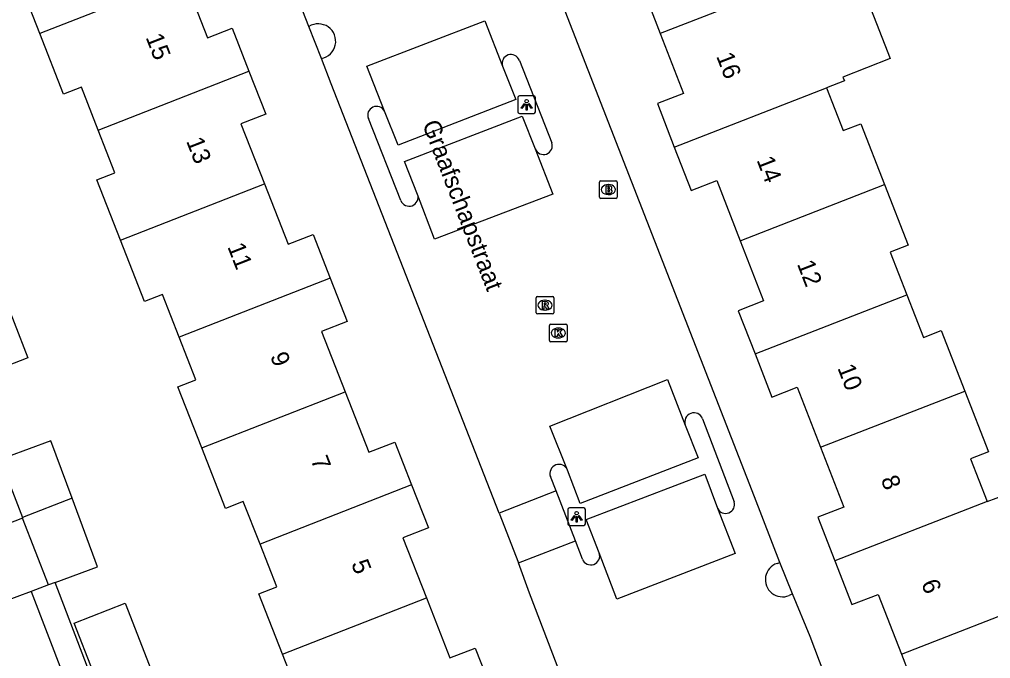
# Model space of a CAD drawing. Extents: x 159689 to 160786, y 387323 to 388339.
# Drawn here: x 160019.8 to 160075, y 387795.9 to 387832.2 of the extents above; entities that cross this region are included whole.
import ezdxf

# ---------------------------------------------------------------- set-up
doc = ezdxf.new("R2010")
doc.units = 0
for name, color, linetype in [('IMGEO_Brandkraan', 7, 'Continuous'), ('IMGEO_Kolk', 7, 'Continuous'), ('IMGEO_Lichtpunt', 7, 'Continuous'), ('IMGEO_Openbare_ruimte_label', 7, 'Continuous'), ('IMGEO_Pand', 7, 'Continuous'), ('IMGEO_Pand_nummerreeks', 7, 'Continuous'), ('IMGEO_Parkeervlak_open', 7, 'Continuous'), ('IMGEO_Rijbaan_lokaal_open', 7, 'Continuous'), ('IMGEO_Rioolput', 7, 'Continuous'), ('IMGEO_Verkeerseiland_open', 7, 'Continuous'), ('IMGEO_Voetpad_open', 7, 'Continuous'), ('IMGEO_Woonerf_open', 7, 'Continuous')]:
    doc.layers.add(name, color=color, linetype=linetype)

msp = doc.modelspace()

# ---------------------------------------------------------------- linework, layer by layer
at = {"layer": 'IMGEO_Brandkraan'}
for p, q in [((160052.735, 387822.137), (160052.735, 387822.989)), ((160052.81, 387823.063), (160053.662, 387823.063)), ((160053.223, 387822.843), (160053.248, 387822.843)), ((160053.736, 387822.989), (160053.736, 387822.137)), ((160053.662, 387822.063), (160052.81, 387822.063)), ((160053.246, 387822.283), (160053.221, 387822.283))]:
    msp.add_line(p, q, dxfattribs=at)
for points in [[(160052.735, 387822.137), (160052.735, 387822.989)], [(160052.81, 387823.063), (160053.662, 387823.063)], [(160053.736, 387822.989), (160053.736, 387822.137)], [(160053.083, 387822.763), (160053.083, 387822.363), (160053.296, 387822.363)], [(160053.314, 387822.763), (160053.083, 387822.763)], [(160053.262, 387822.682), (160053.208, 387822.682), (160053.208, 387822.606)], [(160053.208, 387822.606), (160053.261, 387822.606)], [(160053.27, 387822.53), (160053.208, 387822.53), (160053.208, 387822.449)], [(160053.208, 387822.449), (160053.27, 387822.449)], [(160053.662, 387822.063), (160052.81, 387822.063)]]:
    msp.add_lwpolyline(points, dxfattribs=at)
for centre, radius, start, end in [((160052.812, 387822.987), 0.0765, 91.552, 178.448), ((160052.812, 387822.987), 0.0765, 91.552, 178.448), ((160053.66, 387822.987), 0.0765, 1.552, 88.448), ((160053.66, 387822.987), 0.0765, 1.552, 88.448), ((160053.263, 387822.644), 0.0379, 267.8285, 90.9355), ((160053.271, 387822.489), 0.0404, 269.8759, 90.5077), ((160053.302, 387822.614), 0.251, 268.6676, 293.5347), ((160053.318, 387822.618), 0.145, 59.4692, 91.5367), ((160053.343, 387822.665), 0.0922, 285.5137, 58.1501), ((160053.348, 387822.473), 0.105, 301.3115, 78.989), ((160052.812, 387822.139), 0.0765, 181.552, 268.448), ((160052.812, 387822.139), 0.0765, 181.552, 268.448), ((160053.66, 387822.139), 0.0765, 271.552, 358.448), ((160053.66, 387822.139), 0.0765, 271.552, 358.448)]:
    msp.add_arc(centre, radius, start, end, dxfattribs=at)
for centre, major_axis, ratio, start_param, end_param in [((160053.222, 387822.563), (-0.387, 0.002), 0.722429, 4.712389, 7.853982), ((160053.247, 387822.563), (-0.39, 0.002), 0.717154, 1.570796, 4.712389)]:
    msp.add_ellipse(centre, major_axis=major_axis, ratio=ratio, start_param=start_param, end_param=end_param, dxfattribs=at)
at = {"layer": 'IMGEO_Kolk'}
for p, q in [((160049.892, 387813.989), (160049.892, 387814.841)), ((160049.967, 387814.915), (160050.819, 387814.915)), ((160050.38, 387814.695), (160050.405, 387814.695)), ((160050.893, 387814.841), (160050.893, 387813.989)), ((160050.403, 387814.135), (160050.378, 387814.135)), ((160050.819, 387813.915), (160049.967, 387813.915))]:
    msp.add_line(p, q, dxfattribs=at)
for points in [[(160049.892, 387813.989), (160049.892, 387814.841)], [(160049.967, 387814.915), (160050.819, 387814.915)], [(160050.213, 387814.615), (160050.336, 387814.615), (160050.336, 387814.464), (160050.466, 387814.615), (160050.63, 387814.615), (160050.484, 387814.464), (160050.637, 387814.215), (160050.485, 387814.215), (160050.4, 387814.379), (160050.336, 387814.312), (160050.336, 387814.215), (160050.213, 387814.215), (160050.213, 387814.615)], [(160050.893, 387814.841), (160050.893, 387813.989)], [(160050.819, 387813.915), (160049.967, 387813.915)]]:
    msp.add_lwpolyline(points, dxfattribs=at)
for centre, start, end in [((160049.969, 387814.839), 91.552, 178.448), ((160049.969, 387814.839), 91.552, 178.448), ((160050.817, 387814.839), 1.552, 88.448), ((160050.817, 387814.839), 1.552, 88.448), ((160049.969, 387813.991), 181.552, 268.448), ((160049.969, 387813.991), 181.552, 268.448), ((160050.817, 387813.991), 271.552, 358.448), ((160050.817, 387813.991), 271.552, 358.448)]:
    msp.add_arc(centre, 0.0765, start, end, dxfattribs=at)
for centre, major_axis, ratio, start_param, end_param in [((160050.379, 387814.415), (-0.387, 0.002), 0.722429, 4.712389, 7.853982), ((160050.404, 387814.415), (-0.39, 0.002), 0.717154, 1.570796, 4.712389)]:
    msp.add_ellipse(centre, major_axis=major_axis, ratio=ratio, start_param=start_param, end_param=end_param, dxfattribs=at)
at = {"layer": 'IMGEO_Lichtpunt'}
for p, q in [((160048.994, 387827.884), (160048.186, 387827.884)), ((160048.994, 387827.884), (160048.186, 387827.884)), ((160048.092, 387827.789), (160048.092, 387826.982)), ((160048.092, 387827.789), (160048.092, 387826.982)), ((160049.088, 387826.982), (160049.088, 387827.789)), ((160049.088, 387826.982), (160049.088, 387827.789)), ((160048.186, 387826.888), (160048.994, 387826.888)), ((160048.186, 387826.888), (160048.994, 387826.888)), ((160050.932, 387804.384), (160050.932, 387803.577)), ((160050.932, 387804.384), (160050.932, 387803.577)), ((160051.834, 387804.479), (160051.026, 387804.479)), ((160051.834, 387804.479), (160051.026, 387804.479)), ((160051.928, 387803.577), (160051.928, 387804.384)), ((160051.928, 387803.577), (160051.928, 387804.384)), ((160051.026, 387803.483), (160051.834, 387803.483)), ((160051.026, 387803.483), (160051.834, 387803.483))]:
    msp.add_line(p, q, dxfattribs=at)
for points in [[(160048.466, 387827.453), (160048.505, 387827.425), (160048.317, 387827.163), (160048.279, 387827.19), (160048.466, 387827.453)], [(160048.568, 387827.405), (160048.615, 387827.405), (160048.615, 387827.083), (160048.568, 387827.083), (160048.568, 387827.405)], [(160048.678, 387827.425), (160048.716, 387827.452), (160048.903, 387827.19), (160048.864, 387827.162), (160048.678, 387827.425)], [(160051.306, 387804.048), (160051.345, 387804.02), (160051.157, 387803.758), (160051.119, 387803.785), (160051.306, 387804.048)], [(160051.408, 387804), (160051.455, 387804), (160051.455, 387803.678), (160051.408, 387803.678), (160051.408, 387804)], [(160051.518, 387804.02), (160051.556, 387804.047), (160051.743, 387803.785), (160051.704, 387803.757), (160051.518, 387804.02)]]:
    msp.add_lwpolyline(points, dxfattribs=at)
for centre in [(160048.591, 387827.587), (160051.431, 387804.182)]:
    msp.add_circle(centre, 0.0994, dxfattribs=at)
for centre, start, end in [((160048.186, 387827.789), 90, 180), ((160048.186, 387827.789), 90, 180), ((160048.994, 387827.789), 0, 90), ((160048.994, 387827.789), 0, 90), ((160048.186, 387826.982), 180, 270), ((160048.186, 387826.982), 180, 270), ((160048.994, 387826.982), 270, 0), ((160048.994, 387826.982), 270, 360), ((160051.026, 387804.384), 90, 180), ((160051.026, 387804.384), 90, 180), ((160051.834, 387804.384), 0, 90), ((160051.834, 387804.384), 0, 90), ((160051.026, 387803.577), 180, 270), ((160051.026, 387803.577), 180, 270), ((160051.834, 387803.577), 270, 0), ((160051.834, 387803.577), 270, 360)]:
    msp.add_arc(centre, 0.0946, start, end, dxfattribs=at)
at = {"layer": 'IMGEO_Pand'}
for points in [[(160020.927, 387831.432), (160019.582, 387834.87), (160020.595, 387835.266), (160019.646, 387837.691)], [(160052.404, 387836.718), (160053.363, 387834.249), (160054.866, 387834.832), (160056.188, 387831.428)], [(160064.363, 387834.607), (160067.047, 387835.651), (160069.242, 387830.001), (160066.558, 387828.957), (160066.643, 387828.739), (160065.625, 387828.343)], [(160029.121, 387834.632), (160020.927, 387831.432)], [(160029.121, 387834.632), (160030.467, 387831.191), (160031.859, 387831.736), (160032.814, 387829.295)], [(160064.363, 387834.607), (160056.188, 387831.428)], [(160024.242, 387825.946), (160023.291, 387828.375), (160022.278, 387827.979), (160020.927, 387831.432)], [(160056.188, 387831.428), (160057.51, 387828.026), (160056.02, 387827.447), (160056.978, 387824.98)], [(160024.242, 387825.946), (160032.814, 387829.295)], [(160032.814, 387829.295), (160033.768, 387826.855), (160032.361, 387826.305), (160033.701, 387822.88)], [(160056.978, 387824.98), (160065.625, 387828.343)], [(160065.625, 387828.343), (160066.57, 387825.911), (160067.588, 387826.307), (160068.93, 387822.851)], [(160025.522, 387819.685), (160024.177, 387823.123), (160025.191, 387823.519), (160024.242, 387825.946)], [(160056.978, 387824.98), (160057.935, 387822.515), (160059.39, 387823.08), (160060.719, 387819.658)], [(160025.522, 387819.685), (160033.701, 387822.88)], [(160033.701, 387822.88), (160035.041, 387819.455), (160036.461, 387820.01), (160037.427, 387817.54)], [(160060.719, 387819.658), (160068.93, 387822.851)], [(160068.93, 387822.851), (160070.269, 387819.402), (160069.252, 387819.007), (160070.195, 387816.58)], [(160028.843, 387814.187), (160027.894, 387816.611), (160026.879, 387816.214), (160025.522, 387819.685)], [(160060.719, 387819.658), (160062.049, 387816.234), (160060.615, 387815.677), (160061.567, 387813.225)], [(160037.427, 387817.54), (160028.843, 387814.187)], [(160037.427, 387817.54), (160038.394, 387815.069), (160036.938, 387814.499), (160038.279, 387811.07)], [(160018.69, 387817.016), (160020.244, 387812.999), (160017.369, 387811.887)], [(160061.567, 387813.225), (160070.195, 387816.58)], [(160070.195, 387816.58), (160071.137, 387814.155), (160072.154, 387814.55), (160073.487, 387811.119)], [(160030.136, 387807.888), (160028.779, 387811.356), (160029.795, 387811.753), (160028.843, 387814.187)], [(160061.567, 387813.225), (160062.519, 387810.775), (160063.96, 387811.334), (160065.283, 387807.928)], [(160030.136, 387807.888), (160038.279, 387811.07)], [(160038.279, 387811.07), (160039.621, 387807.639), (160041.106, 387808.22), (160042.058, 387805.785)], [(160065.283, 387807.928), (160073.487, 387811.119)], [(160073.487, 387811.119), (160074.83, 387807.661), (160073.813, 387807.266), (160074.758, 387804.836)], [(160022.769, 387805.041), (160021.565, 387808.297), (160019.087, 387807.381)], [(160033.446, 387802.421), (160032.495, 387804.851), (160031.479, 387804.454), (160030.136, 387807.888)], [(160065.283, 387807.928), (160066.606, 387804.521), (160065.142, 387803.952), (160066.106, 387801.47)], [(160018.658, 387807.222), (160019.939, 387803.934)], [(160042.058, 387805.785), (160033.446, 387802.421)], [(160042.058, 387805.785), (160043.011, 387803.35), (160041.559, 387802.782), (160042.894, 387799.368)], [(160074.758, 387804.836), (160075.774, 387805.231), (160078.059, 387799.35)], [(160022.769, 387805.041), (160019.939, 387803.934)], [(160021.808, 387800.245), (160024.214, 387801.135), (160022.769, 387805.041)], [(160074.758, 387804.836), (160066.106, 387801.47)], [(160019.952, 387803.9), (160017.407, 387802.911)], [(160019.939, 387803.934), (160019.952, 387803.9)], [(160021.43, 387800.105), (160019.952, 387803.9)], [(160020.44, 387799.739), (160018.804, 387799.133), (160017.407, 387802.911)], [(160034.718, 387796.174), (160033.38, 387799.594), (160034.397, 387799.991), (160033.446, 387802.421)], [(160066.106, 387801.47), (160067.07, 387798.99), (160068.564, 387799.57), (160069.885, 387796.17)], [(160021.808, 387800.245), (160021.43, 387800.105)], [(160021.43, 387800.105), (160020.44, 387799.739)], [(160034.718, 387796.174), (160042.894, 387799.368)], [(160042.894, 387799.368), (160044.229, 387795.955), (160045.669, 387796.518), (160046.626, 387794.072)], [(160069.885, 387796.17), (160078.059, 387799.35)], [(160025.044, 387792.395), (160022.891, 387797.939), (160025.789, 387799.064), (160027.94, 387793.526)], [(160038.027, 387790.713), (160037.076, 387793.143), (160036.06, 387792.745), (160034.718, 387796.174)], [(160069.885, 387796.17), (160071.205, 387792.77), (160069.706, 387792.188), (160070.66, 387789.732)]]:
    msp.add_lwpolyline(points, dxfattribs=at)
at = {"layer": 'IMGEO_Parkeervlak_open'}
for points in [[(160040.517, 387827.009), (160039.511, 387829.565), (160046.209, 387832.157), (160047.217, 387829.578)], [(160047.217, 387829.578), (160047.972, 387827.686), (160041.287, 387825.086), (160040.517, 387827.009)], [(160042.397, 387822.284), (160041.649, 387824.153), (160048.33, 387826.74), (160049.075, 387824.879), (160049.079, 387824.869)], [(160049.079, 387824.869), (160050.082, 387822.305), (160043.353, 387819.744), (160042.397, 387822.284)], [(160050.917, 387806.63), (160049.909, 387809.132), (160056.595, 387811.779), (160057.605, 387809.183)], [(160057.605, 387809.183), (160058.336, 387807.328), (160051.638, 387804.733), (160050.917, 387806.63)], [(160052.716, 387801.919), (160051.973, 387803.822), (160058.725, 387806.392), (160059.434, 387804.46)], [(160059.434, 387804.46), (160060.44, 387801.893), (160053.711, 387799.299), (160052.716, 387801.919)]]:
    msp.add_lwpolyline(points, dxfattribs=at)
at = {"layer": 'IMGEO_Rijbaan_lokaal_open'}
for points in [[(160050.275, 387805.446), (160047.035, 387804.174)], [(160051.362, 387802.608), (160050.275, 387805.446)], [(160047.035, 387804.174), (160048.124, 387801.362)], [(160048.124, 387801.362), (160051.362, 387802.608)]]:
    msp.add_lwpolyline(points, dxfattribs=at)
at = {"layer": 'IMGEO_Rioolput'}
for p, q in [((160049.133, 387815.57), (160049.133, 387816.422)), ((160049.208, 387816.496), (160050.06, 387816.496)), ((160049.621, 387816.276), (160049.646, 387816.276)), ((160050.134, 387816.422), (160050.134, 387815.57)), ((160049.644, 387815.716), (160049.619, 387815.716)), ((160050.06, 387815.496), (160049.208, 387815.496))]:
    msp.add_line(p, q, dxfattribs=at)
for points in [[(160049.133, 387815.57), (160049.133, 387816.422)], [(160049.208, 387816.496), (160050.06, 387816.496)], [(160050.134, 387816.422), (160050.134, 387815.57)], [(160049.722, 387816.194), (160049.47, 387816.196), (160049.47, 387815.796)], [(160049.47, 387815.796), (160049.594, 387815.796), (160049.594, 387815.958), (160049.605, 387815.958)], [(160049.648, 387816.115), (160049.594, 387816.115), (160049.594, 387816.034)], [(160049.594, 387816.034), (160049.646, 387816.034)], [(160049.652, 387815.929), (160049.723, 387815.796), (160049.863, 387815.796), (160049.798, 387815.922)], [(160050.06, 387815.496), (160049.208, 387815.496)]]:
    msp.add_lwpolyline(points, dxfattribs=at)
for centre, radius, start, end in [((160049.21, 387816.42), 0.0765, 91.552, 178.448), ((160049.21, 387816.42), 0.0765, 91.552, 178.448), ((160050.058, 387816.42), 0.0765, 1.552, 88.448), ((160050.058, 387816.42), 0.0765, 1.552, 88.448), ((160049.604, 387815.905), 0.0533, 26.0293, 88.6989), ((160049.63, 387816.223), 0.19, 274.7715, 282.9687), ((160049.654, 387816.019), 0.0964, 77.0061, 93.1865), ((160049.668, 387816.076), 0.0378, 276.6634, 79.6772), ((160049.721, 387816.084), 0.109, 350.3612, 89.416), ((160049.719, 387816.084), 0.112, 277.5842, 350.9817), ((160049.703, 387815.869), 0.108, 29.5134, 73.7905), ((160049.21, 387815.572), 0.0765, 181.552, 268.448), ((160049.21, 387815.572), 0.0765, 181.552, 268.448), ((160050.058, 387815.572), 0.0765, 271.552, 358.448), ((160050.058, 387815.572), 0.0765, 271.552, 358.448)]:
    msp.add_arc(centre, radius, start, end, dxfattribs=at)
for centre, major_axis, ratio, start_param, end_param in [((160049.62, 387815.996), (-0.387, 0.002), 0.722429, 4.712389, 7.853982), ((160049.645, 387815.996), (-0.39, 0.002), 0.717154, 1.570796, 4.712389)]:
    msp.add_ellipse(centre, major_axis=major_axis, ratio=ratio, start_param=start_param, end_param=end_param, dxfattribs=at)
at = {"layer": 'IMGEO_Verkeerseiland_open'}
for points in [[(160036.931, 387830.012), (160036.223, 387831.825)], [(160063.697, 387799.597), (160062.97, 387801.379)]]:
    msp.add_lwpolyline(points, dxfattribs=at)
at = {"layer": 'IMGEO_Voetpad_open'}
for points in [[(160029.771, 387780.394), (160029.428, 387780.26), (160021.808, 387800.245)], [(160020.44, 387799.739), (160022.259, 387794.994)]]:
    msp.add_lwpolyline(points, dxfattribs=at)
at = {"layer": 'IMGEO_Woonerf_open'}
for points in [[(160036.223, 387831.825), (160034.371, 387836.549), (160032.341, 387841.701)], [(160062.97, 387801.379), (160061.542, 387805.11), (160047.288, 387841.646)], [(160047.035, 387804.174), (160037.492, 387828.577), (160036.931, 387830.012)], [(160048.182, 387829.903), (160050.026, 387825.216)], [(160041.446, 387821.946), (160039.602, 387826.593)], [(160058.587, 387809.546), (160060.378, 387804.834)], [(160050.275, 387805.446), (160049.94, 387806.257)], [(160051.759, 387801.571), (160051.362, 387802.608)], [(160052.63, 387789.479), (160048.749, 387799.635), (160048.124, 387801.362)], [(160062.82, 387801.331), (160062.97, 387801.379)], [(160063.697, 387799.597), (160063.506, 387799.505)], [(160069.582, 387784.252), (160064.692, 387797.183), (160063.697, 387799.597)]]:
    msp.add_lwpolyline(points, dxfattribs=at)
for centre, radius, start, end in [((160036.753, 387830.987), 0.991, 280.36, 122.3025), ((160047.704, 387829.726), 0.509, 20.3102, 196.9155), ((160040.065, 387826.788), 0.503, 26.0268, 202.8705), ((160049.547, 387825.058), 0.505, 201.9479, 18.2998), ((160041.919, 387822.123), 0.505, 200.5792, 18.5528), ((160058.099, 387809.357), 0.524, 21.1584, 199.4156), ((160050.434, 387806.429), 0.523, 22.5478, 199.244), ((160059.895, 387804.676), 0.509, 205.1104, 18.1152), ((160052.235, 387801.752), 0.509, 200.8794, 19.0869), ((160063.132, 387800.406), 0.976, 108.6175, 292.5634)]:
    msp.add_arc(centre, radius, start, end, dxfattribs=at)

# ---------------------------------------------------------------- texts
at = {"layer": 'IMGEO_Openbare_ruimte_label'}
msp.add_text('Graafschapstraat', height=1, rotation=291.2268, dxfattribs=at).set_placement((160042.645, 387826.284))
at = {"layer": 'IMGEO_Pand_nummerreeks'}
for s, rotation, p in [('15', 291.3367, (160026.933, 387831.214)), ('16', 291.2565, (160059.35, 387830.143)), ('13', 291.3367, (160029.235, 387825.321)), ('14', 291.2565, (160061.646, 387824.241)), ('11', 291.3367, (160031.577, 387819.321)), ('12', 291.2565, (160063.941, 387818.341)), ('9', 291.3367, (160034.005, 387813.107)), ('10', 291.2565, (160066.239, 387812.433)), ('7', 291.3367, (160036.307, 387807.214)), ('8', 291.2565, (160068.701, 387806.102)), ('5', 291.3367, (160038.608, 387801.321)), ('6', 291.2565, (160070.996, 387800.202))]:
    msp.add_text(s, height=1, rotation=rotation, dxfattribs=at).set_placement(p)

doc.saveas('drawing.dxf')
